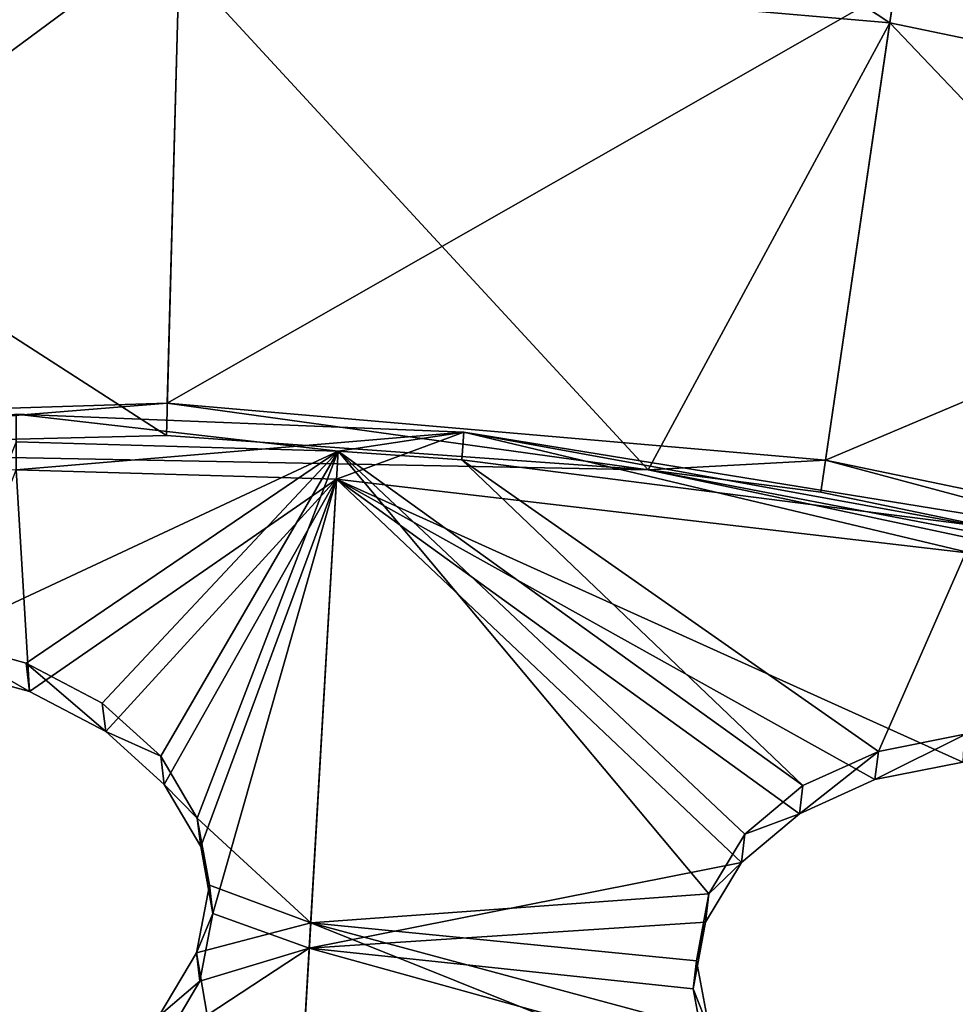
# Model space of a CAD drawing. Header units: millimetres. Extents: x 0 to 2133, y 0 to 2087.
# Tile 845 of 876: x 1996 to 2014, y 231 to 250. Entities that reach past the tile are written whole.
import ezdxf

# ---------------------------------------------------------------- set-up
doc = ezdxf.new("R2010")
doc.units = ezdxf.units.MM
doc.header["$LTSCALE"] = 25.4
doc.layers.get('0').update_dxf_attribs({"true_color": 0xff5454})

# ---------------------------------------------------------------- blocks, each defined once
blk = doc.blocks.new('COSMO-S-3382-4917.STL#2')
at = {"color": 250, "true_color": 0x282828}
mesh = blk.add_polyface(dxfattribs=at)
corners = [(1709.841, 208.672, 1539.288), (1710.486, 206.25, 1539.288), (1709.88, 193.269, 1539.288), (1711.624, 223.971, 1539.288), (1713.18, 228.005, 1539.288), (1715.203, 238.952, 1539.288), (1719.512, 248.991, 1539.288), (1720.53, 253.404, 1539.288), (1729.3, 268.606, 1539.288), (1727.528, 267.125, 1539.288), (1736.1, 279.922, 1539.288), (1742.261, 286.284, 1539.288), (1746.125, 291.615, 1539.288), (1758.024, 301.517, 1539.288), (1757.464, 302.04, 1539.288), (1769.955, 311.052, 1539.288), (1776.134, 313.868, 1539.288), (1783.424, 318.522, 1539.288), (1796.071, 322.98, 1539.288), (1797.683, 324.347, 1539.288), (1817.262, 328.591, 1539.288), (1812.531, 328.445, 1539.288), (1827.758, 330.758, 1539.288), (1839.095, 330.541, 1539.288), (1843.153, 331.254, 1539.288), (1860.945, 328.773, 1539.288), (1858.498, 329.925, 1539.288), (1873.578, 326.791, 1539.288), (1882.181, 323.337, 1539.288), (1888.182, 321.895, 1539.288), (1902.193, 314.391, 1539.288), (1902.104, 315.307, 1539.288), (1915.15, 307.118, 1539.288), (1920.405, 302.191, 1539.288), (1927.135, 297.443, 1539.288), (1936.294, 287.09, 1539.288), (1937.892, 286.419, 1539.288), (1949.402, 269.52, 1539.288), (1947.269, 274.2, 1539.288), (1955.136, 260.958, 1539.288), (1959.352, 249.987, 1539.288), (1961.381, 246.878, 1539.288), (1965.858, 229.054, 1539.288), (1965.917, 232.159, 1539.288), (1968.732, 207.323, 1539.288), (1968.68, 217.006, 1539.288), (1969.632, 201.633, 1539.288), (1968.758, 186.255, 1539.288), (1711.741, 177.98, 1539.288), (1711.508, 184.353, 1539.288), (1716.215, 162.944, 1539.288), (1715.397, 163.017, 1539.288), (1720.797, 148.592, 1539.288), (1724.472, 142.638, 1539.288), (1727.865, 134.907, 1539.288), (1736.043, 124.02, 1539.288), (1736.502, 122.154, 1539.288), (1750.594, 107.625, 1539.288), (1746.587, 110.512, 1539.288), (1757.978, 100.145, 1539.288), (1767.706, 93.925, 1539.288), (1767.283, 93.294, 1539.288), (1770.516, 91.197, 1539.288), (1786.887, 83.314, 1539.288), (1784.023, 83.796, 1539.288), (1798.311, 78.043, 1539.288), (1807.586, 76.097, 1539.288), (1813.179, 74.021, 1539.288), (1829.206, 72.482, 1539.288), (1828.419, 71.786, 1539.288), (1843.816, 71.369, 1539.288), (1851.127, 72.573, 1539.288), (1859.154, 72.776, 1539.288), (1872.717, 76.367, 1539.288), (1874.218, 75.987, 1539.288), (1893.355, 83.756, 1539.288), (1888.797, 80.957, 1539.288), (1902.685, 87.616, 1539.288), (1912.448, 94.526, 1539.288), (1915.688, 95.872, 1539.288), (1929.445, 108.368, 1539.288), (1927.624, 105.607, 1539.288), (1938.325, 116.686, 1539.288), (1943.859, 124.883, 1539.288), (1947.64, 128.953, 1539.288), (1955.275, 143.597, 1539.288), (1955.438, 142.235, 1539.288), (1963.364, 163.97, 1539.288), (1961.612, 156.346, 1539.288), (1966.073, 171.089, 1539.288), (1967.893, 185.418, 1539.288)]
mesh.append_faces([[corners[k] for k in face] for face in [(0, 1, 2), (1, 3, 4), (4, 5, 6), (6, 7, 8), (8, 10, 11), (11, 12, 13), (13, 15, 16), (16, 17, 18), (18, 19, 20), (20, 22, 23), (23, 24, 25), (25, 27, 28), (28, 29, 30), (30, 32, 33), (33, 34, 35), (35, 36, 37), (37, 39, 40), (40, 41, 42), (42, 43, 44), (48, 50, 51), (51, 50, 52), (52, 53, 54), (54, 55, 56), (56, 57, 58), (58, 57, 59), (59, 60, 61), (61, 60, 62), (62, 63, 64), (64, 63, 65), (65, 66, 67), (67, 68, 69), (69, 68, 70), (70, 71, 72), (72, 73, 74), (74, 75, 76), (76, 75, 77), (77, 78, 79), (79, 80, 81), (81, 80, 82), (82, 83, 84), (84, 85, 86), (86, 87, 88), (88, 87, 89), (89, 90, 47)]], dxfattribs={"vtx0": -1, "vtx1": -1, "color": 250})
mesh.append_faces([[corners[k] for k in face] for face in [(1, 0, 3), (4, 3, 5), (6, 5, 7), (8, 7, 9), (8, 9, 10), (11, 10, 12), (13, 12, 14), (13, 14, 15), (16, 15, 17), (18, 17, 19), (20, 19, 21), (20, 21, 22), (23, 22, 24), (25, 24, 26), (25, 26, 27), (28, 27, 29), (30, 29, 31), (30, 31, 32), (33, 32, 34), (35, 34, 36), (37, 36, 38), (37, 38, 39), (40, 39, 41), (42, 41, 43), (44, 43, 45), (44, 45, 46), (44, 46, 47), (1, 48, 2), (48, 1, 49), (48, 49, 50), (52, 50, 53), (54, 53, 55), (56, 55, 57), (59, 57, 60), (62, 60, 63), (65, 63, 66), (67, 66, 68), (70, 68, 71), (72, 71, 73), (74, 73, 75), (77, 75, 78), (79, 78, 80), (82, 80, 83), (84, 83, 85), (86, 85, 87), (89, 87, 90), (47, 90, 44)]], dxfattribs={"vtx0": -1, "vtx2": -1, "color": 250})
mesh = blk.add_polyface(dxfattribs=at)
corners = [(1856.203, 314.277, 1656.486), (1842.93, 323.011, 1643.264), (1857.302, 321.766, 1643.264), (1842.725, 315.444, 1656.486)]
mesh.append_faces([[corners[k] for k in face] for face in [(0, 1, 2), (1, 0, 3)]], dxfattribs={"vtx0": -1, "color": 250})
mesh = blk.add_polyface(dxfattribs=at)
corners = [(1856.3, 314.941, 1656.922), (1871.612, 319.522, 1643.622), (1857.405, 322.474, 1643.622), (1869.624, 312.172, 1656.922)]
mesh.append_faces([[corners[k] for k in face] for face in [(0, 1, 2), (1, 0, 3)]], dxfattribs={"vtx0": -1, "color": 250})
mesh = blk.add_polyface(dxfattribs=at)
corners = [(1869.449, 311.525, 1656.486), (1857.302, 321.766, 1643.264), (1871.425, 318.831, 1643.264), (1856.203, 314.277, 1656.486)]
mesh.append_faces([[corners[k] for k in face] for face in [(0, 1, 2), (1, 0, 3)]], dxfattribs={"vtx0": -1, "color": 250})
mesh = blk.add_polyface(dxfattribs=at)
corners = [(1829.968, 306.663, 1669.288), (1842.743, 316.115, 1656.922), (1829.142, 315.677, 1656.922), (1842.498, 307.066, 1669.288)]
mesh.append_faces([[corners[k] for k in face] for face in [(0, 1, 2), (1, 0, 3)]], dxfattribs={"vtx0": -1, "color": 250})
mesh = blk.add_polyface(dxfattribs=at)
corners = [(1842.498, 307.066, 1669.288), (1856.3, 314.941, 1656.922), (1842.743, 316.115, 1656.922), (1854.987, 305.985, 1669.288)]
mesh.append_faces([[corners[k] for k in face] for face in [(0, 1, 2), (1, 0, 3)]], dxfattribs={"vtx0": -1, "color": 250})
mesh = blk.add_polyface(dxfattribs=at)
corners = [(1842.481, 306.449, 1668.78), (1829.203, 315.009, 1656.486), (1842.725, 315.444, 1656.486)]
mesh.append_faces([[corners[k] for k in face] for face in [(0, 1, 2)]], dxfattribs={"color": 250})
mesh = blk.add_polyface(dxfattribs=at)
corners = [(1842.481, 306.449, 1668.78), (1842.725, 315.444, 1656.486), (1851.619, 305.802, 1668.78)]
mesh.append_faces([[corners[k] for k in face] for face in [(0, 1, 2)]], dxfattribs={"color": 250})
mesh = blk.add_polyface(dxfattribs=at)
corners = [(1851.619, 305.802, 1668.78), (1842.725, 315.444, 1656.486), (1856.203, 314.277, 1656.486)]
mesh.append_faces([[corners[k] for k in face] for face in [(0, 1, 2)]], dxfattribs={"color": 250})
mesh = blk.add_polyface(dxfattribs=at)
corners = [(1831.625, 306.182, 1668.78), (1829.203, 315.009, 1656.486), (1842.481, 306.449, 1668.78)]
mesh.append_faces([[corners[k] for k in face] for face in [(0, 1, 2)]], dxfattribs={"color": 250})
mesh = blk.add_polyface(dxfattribs=at)
corners = [(1854.987, 305.985, 1669.288), (1869.624, 312.172, 1656.922), (1856.3, 314.941, 1656.922), (1867.26, 303.434, 1669.288)]
mesh.append_faces([[corners[k] for k in face] for face in [(0, 1, 2), (1, 0, 3)]], dxfattribs={"vtx0": -1, "color": 250})
mesh = blk.add_polyface(dxfattribs=at)
corners = [(1851.619, 305.802, 1668.78), (1856.203, 314.277, 1656.486), (1854.897, 305.374, 1668.78)]
mesh.append_faces([[corners[k] for k in face] for face in [(0, 1, 2)]], dxfattribs={"color": 250})
mesh = blk.add_polyface(dxfattribs=at)
corners = [(1867.099, 302.838, 1668.78), (1856.203, 314.277, 1656.486), (1869.449, 311.525, 1656.486), (1854.897, 305.374, 1668.78)]
mesh.append_faces([[corners[k] for k in face] for face in [(0, 1, 2), (1, 0, 3)]], dxfattribs={"vtx0": -1, "color": 250})
mesh = blk.add_polyface(dxfattribs=at)
corners = [(1735.545, 182.32, 1669.288), (1734.489, 198.294, 1669.288), (1734.03, 194.764, 1669.288), (1736.958, 178.45, 1669.288), (1738.52, 170.143, 1669.288), (1743.139, 159.432, 1669.288), (1742.915, 158.403, 1669.288), (1748.668, 147.265, 1669.288), (1752.806, 141.927, 1669.288), (1755.697, 136.885, 1669.288), (1765.612, 126.568, 1669.288), (1763.905, 127.41, 1669.288), (1773.176, 118.973, 1669.288), (1781.093, 113.91, 1669.288), (1780.749, 113.397, 1669.288), (1783.38, 111.69, 1669.288), (1798.69, 104.411, 1669.288), (1794.373, 105.666, 1669.288), (1806.002, 100.985, 1669.288), (1817.766, 98.414, 1669.288), (1818.103, 97.711, 1669.288), (1837.633, 96.135, 1669.288), (1830.506, 95.892, 1669.288), (1843.037, 95.552, 1669.288), (1857.572, 97.657, 1669.288), (1855.52, 96.697, 1669.288), (1867.781, 99.311, 1669.288), (1876.863, 102.925, 1669.288), (1879.646, 103.356, 1669.288), (1894.808, 111.749, 1669.288), (1890.949, 108.776, 1669.288), (1901.532, 115.495, 1669.288), (1910.759, 123.809, 1669.288), (1911.247, 123.418, 1669.288), (1924.139, 138.671, 1669.288), (1919.955, 132.435, 1669.288), (1927.537, 142.418, 1669.288), (1934.465, 155.795, 1669.288), (1933.884, 153.229, 1669.288), (1938.908, 164.713, 1669.288), (1941.363, 174.565, 1669.288), (1942.539, 176.712, 1669.288), (1944.585, 194.301, 1669.288), (1944.725, 189.056, 1669.288), (1944.661, 214.083, 1669.288), (1945.436, 201.571, 1669.288), (1735.449, 219.752, 1669.288), (1733.998, 207.3, 1669.288), (1735.82, 218.247, 1669.288), (1738.363, 231.944, 1669.288), (1740.903, 237.587, 1669.288), (1742.698, 243.706, 1669.288), (1749.554, 255.616, 1669.288), (1748.393, 254.874, 1669.288), (1755.37, 265.289, 1669.288), (1761.461, 271.682, 1669.288), (1763.529, 274.805, 1669.288), (1776.193, 285.204, 1669.288), (1772.757, 283.29, 1669.288), (1782.924, 290.624, 1669.288), (1793.219, 295.693, 1669.288), (1793.886, 296.705, 1669.288), (1811.921, 302.771, 1669.288), (1805.491, 301.445, 1669.288), (1817.575, 304.781, 1669.288), (1831.625, 306.182, 1669.288), (1829.968, 306.663, 1669.288), (1842.498, 307.066, 1669.288), (1851.619, 305.802, 1669.288), (1854.987, 305.985, 1669.288), (1871.179, 301.645, 1669.288), (1867.26, 303.434, 1669.288), (1879.146, 299.45, 1669.288), (1889.599, 293.861, 1669.288), (1890.477, 294.088, 1669.288), (1906.213, 282.732, 1669.288), (1901.094, 287.423, 1669.288), (1910.849, 279.549, 1669.288), (1920.421, 268.66, 1669.288), (1919.603, 270.577, 1669.288), (1927.235, 260.632, 1669.288), (1931.708, 252.154, 1669.288), (1933.638, 249.854, 1669.288), (1939.668, 233.809, 1669.288), (1938.72, 238.395, 1669.288), (1942.412, 226.415, 1669.288), (1944.013, 214.29, 1669.288)]
mesh.append_faces([[corners[k] for k in face] for face in [(44, 43, 45), (2, 46, 47)]], dxfattribs={"vtx0": -1, "color": 250})
mesh.append_faces([[corners[k] for k in face] for face in [(0, 1, 2), (1, 0, 3), (3, 4, 5), (5, 7, 8), (8, 9, 10), (10, 12, 13), (13, 15, 16), (16, 18, 19), (19, 20, 21), (21, 23, 24), (24, 26, 27), (27, 28, 29), (29, 31, 32), (32, 33, 34), (34, 36, 37), (37, 39, 40), (40, 41, 42), (46, 48, 49), (49, 50, 51), (51, 52, 53), (53, 52, 54), (54, 55, 56), (56, 57, 58), (58, 57, 59), (59, 60, 61), (61, 62, 63), (63, 62, 64), (64, 65, 66), (66, 65, 67), (67, 68, 69), (69, 70, 71), (71, 70, 72), (72, 73, 74), (74, 75, 76), (76, 75, 77), (77, 78, 79), (79, 78, 80), (80, 81, 82), (82, 83, 84), (84, 83, 85), (85, 86, 44)]], dxfattribs={"vtx0": -1, "vtx1": -1, "color": 250})
mesh.append_faces([[corners[k] for k in face] for face in [(42, 43, 44), (46, 2, 1)]], dxfattribs={"vtx0": -1, "vtx1": -1, "vtx2": -1, "color": 250})
mesh.append_faces([[corners[k] for k in face] for face in [(3, 0, 4), (5, 4, 6), (5, 6, 7), (8, 7, 9), (10, 9, 11), (10, 11, 12), (13, 12, 14), (13, 14, 15), (16, 15, 17), (16, 17, 18), (19, 18, 20), (21, 20, 22), (21, 22, 23), (24, 23, 25), (24, 25, 26), (27, 26, 28), (29, 28, 30), (29, 30, 31), (32, 31, 33), (34, 33, 35), (34, 35, 36), (37, 36, 38), (37, 38, 39), (40, 39, 41), (42, 41, 43), (46, 1, 48), (49, 48, 50), (51, 50, 52), (54, 52, 55), (56, 55, 57), (59, 57, 60), (61, 60, 62), (64, 62, 65), (67, 65, 68), (69, 68, 70), (72, 70, 73), (74, 73, 75), (77, 75, 78), (80, 78, 81), (82, 81, 83), (85, 83, 86), (44, 86, 42)]], dxfattribs={"vtx0": -1, "vtx2": -1, "color": 250})
mesh = blk.add_polyface(dxfattribs=at)
corners = [(1734.165, 205.552, 1666.919), (1735.133, 201.301, 1666.919), (1734.849, 188.578, 1666.919), (1736.212, 222.415, 1666.919), (1735.839, 213.433, 1666.919), (1737.949, 225.401, 1666.919), (1740.938, 238.731, 1666.919), (1741.435, 237.042, 1666.919), (1748.221, 254.078, 1666.919), (1746.248, 248.201, 1666.919), (1752.324, 258.725, 1666.919), (1757.87, 268.058, 1666.919), (1759.581, 268.472, 1666.919), (1769.638, 280.309, 1666.919), (1767.92, 277.312, 1666.919), (1777.229, 285.123, 1666.919), (1783.218, 290.514, 1666.919), (1787.382, 291.801, 1666.919), (1798.259, 298.408, 1666.919), (1798.242, 297.255, 1666.919), (1809.661, 301.411, 1666.919), (1814.372, 303.787, 1666.919), (1821.486, 304.213, 1666.919), (1831.139, 306.512, 1666.919), (1833.556, 305.624, 1666.919), (1839.632, 306.854, 1666.919), (1839.632, 305.801, 1666.919), (1848.125, 306.512, 1666.919), (1845.708, 305.624, 1666.919), (1857.778, 304.213, 1666.919), (1864.892, 303.787, 1666.919), (1869.603, 301.411, 1666.919), (1881.005, 298.408, 1666.919), (1881.022, 297.255, 1666.919), (1896.046, 290.514, 1666.919), (1891.882, 291.801, 1666.919), (1902.035, 285.123, 1666.919), (1909.627, 280.309, 1666.919), (1911.344, 277.312, 1666.919), (1921.394, 268.058, 1666.919), (1919.683, 268.472, 1666.919), (1926.94, 258.725, 1666.919), (1931.043, 254.078, 1666.919), (1933.016, 248.201, 1666.919), (1938.326, 238.731, 1666.919), (1937.829, 237.042, 1666.919), (1941.315, 225.401, 1666.919), (1943.052, 222.415, 1666.919), (1943.425, 213.433, 1666.919), (1945.099, 205.552, 1666.919), (1944.131, 201.301, 1666.919), (1944.415, 188.578, 1666.919), (1735.839, 189.17, 1666.919), (1738.247, 171.935, 1666.919), (1737.949, 177.202, 1666.919), (1741.435, 165.561, 1666.919), (1744.27, 156.052, 1666.919), (1746.248, 154.402, 1666.919), (1752.764, 141.341, 1666.919), (1752.324, 143.878, 1666.919), (1759.581, 134.131, 1666.919), (1763.507, 128.182, 1666.919), (1767.92, 125.291, 1666.919), (1776.222, 116.918, 1666.919), (1777.229, 117.48, 1666.919), (1790.579, 107.839, 1666.919), (1787.382, 110.802, 1666.919), (1798.242, 105.348, 1666.919), (1806.207, 101.181, 1666.919), (1809.661, 101.192, 1666.919), (1822.7, 97.115, 1666.919), (1821.486, 98.39, 1666.919), (1833.556, 96.979, 1666.919), (1839.632, 95.749, 1666.919), (1845.708, 96.979, 1666.919), (1856.564, 97.115, 1666.919), (1857.778, 98.39, 1666.919), (1873.057, 101.181, 1666.919), (1869.603, 101.192, 1666.919), (1881.022, 105.348, 1666.919), (1888.685, 107.839, 1666.919), (1891.882, 110.802, 1666.919), (1903.042, 116.918, 1666.919), (1902.035, 117.48, 1666.919), (1911.344, 125.291, 1666.919), (1915.757, 128.182, 1666.919), (1919.683, 134.131, 1666.919), (1926.5, 141.341, 1666.919), (1926.94, 143.878, 1666.919), (1934.994, 156.052, 1666.919), (1933.016, 154.402, 1666.919), (1937.829, 165.561, 1666.919), (1941.017, 171.935, 1666.919), (1941.315, 177.202, 1666.919), (1943.425, 189.17, 1666.919)]
mesh.append_faces([[corners[k] for k in face] for face in [(0, 1, 2), (1, 3, 4), (4, 3, 5), (5, 6, 7), (7, 8, 9), (9, 8, 10), (10, 11, 12), (12, 13, 14), (14, 13, 15), (15, 16, 17), (17, 18, 19), (19, 18, 20), (20, 21, 22), (22, 23, 24), (24, 25, 26), (26, 27, 28), (28, 27, 29), (29, 30, 31), (31, 32, 33), (33, 34, 35), (35, 34, 36), (36, 37, 38), (38, 39, 40), (40, 39, 41), (41, 42, 43), (43, 44, 45), (45, 44, 46), (46, 47, 48), (48, 49, 50), (2, 52, 53), (52, 2, 1), (53, 55, 56), (56, 57, 58), (58, 60, 61), (61, 62, 63), (63, 64, 65), (65, 67, 68), (68, 69, 70), (70, 72, 73), (73, 74, 75), (75, 76, 77), (77, 79, 80), (80, 81, 82), (82, 84, 85), (85, 86, 87), (87, 88, 89), (89, 91, 92), (92, 93, 51)]], dxfattribs={"vtx0": -1, "vtx1": -1, "color": 250})
mesh.append_faces([[corners[k] for k in face] for face in [(1, 0, 3), (5, 3, 6), (7, 6, 8), (10, 8, 11), (12, 11, 13), (15, 13, 16), (17, 16, 18), (20, 18, 21), (22, 21, 23), (24, 23, 25), (26, 25, 27), (29, 27, 30), (31, 30, 32), (33, 32, 34), (36, 34, 37), (38, 37, 39), (41, 39, 42), (43, 42, 44), (46, 44, 47), (48, 47, 49), (50, 49, 51), (53, 52, 54), (53, 54, 55), (56, 55, 57), (58, 57, 59), (58, 59, 60), (61, 60, 62), (63, 62, 64), (65, 64, 66), (65, 66, 67), (68, 67, 69), (70, 69, 71), (70, 71, 72), (73, 72, 74), (75, 74, 76), (77, 76, 78), (77, 78, 79), (80, 79, 81), (82, 81, 83), (82, 83, 84), (85, 84, 86), (87, 86, 88), (89, 88, 90), (89, 90, 91), (92, 91, 93), (51, 93, 94), (51, 94, 50)]], dxfattribs={"vtx0": -1, "vtx2": -1, "color": 250})
mesh = blk.add_polyface(dxfattribs=at)
corners = [(1845.739, 306.155, 1667.532), (1839.632, 306.854, 1666.919), (1839.632, 306.333, 1667.532)]
mesh.append_faces([[corners[k] for k in face] for face in [(0, 1, 2)]], dxfattribs={"color": 250})
mesh = blk.add_polyface(dxfattribs=at)
corners = [(1845.739, 306.155, 1667.532), (1848.125, 306.512, 1666.919), (1839.632, 306.854, 1666.919)]
mesh.append_faces([[corners[k] for k in face] for face in [(0, 1, 2)]], dxfattribs={"color": 250})
mesh = blk.add_polyface(dxfattribs=at)
corners = [(1831.625, 306.182, 1669.288), (1831.625, 306.182, 1668.78), (1842.481, 306.449, 1668.78)]
mesh.append_faces([[corners[k] for k in face] for face in [(0, 1, 2)]], dxfattribs={"color": 250})
mesh = blk.add_polyface(dxfattribs=at)
corners = [(1831.625, 306.182, 1669.288), (1842.481, 306.449, 1668.78), (1851.619, 305.802, 1669.288)]
mesh.append_faces([[corners[k] for k in face] for face in [(0, 1, 2)]], dxfattribs={"color": 250})
mesh = blk.add_polyface(dxfattribs=at)
corners = [(1851.619, 305.802, 1669.288), (1842.481, 306.449, 1668.78), (1851.619, 305.802, 1668.78)]
mesh.append_faces([[corners[k] for k in face] for face in [(0, 1, 2)]], dxfattribs={"color": 250})
mesh = blk.add_polyface(dxfattribs=at)
corners = [(1848.083, 305.992, 1667.532), (1848.125, 306.512, 1666.919), (1845.739, 306.155, 1667.532)]
mesh.append_faces([[corners[k] for k in face] for face in [(0, 1, 2)]], dxfattribs={"color": 250})
mesh = blk.add_polyface(dxfattribs=at)
corners = [(1857.87, 304.737, 1667.532), (1848.125, 306.512, 1666.919), (1848.083, 305.992, 1667.532)]
mesh.append_faces([[corners[k] for k in face] for face in [(0, 1, 2)]], dxfattribs={"color": 250})
mesh = blk.add_polyface(dxfattribs=at)
corners = [(1857.87, 304.737, 1667.532), (1864.892, 303.787, 1666.919), (1848.125, 306.512, 1666.919)]
mesh.append_faces([[corners[k] for k in face] for face in [(0, 1, 2)]], dxfattribs={"color": 250})
mesh = blk.add_polyface(dxfattribs=at)
corners = [(1838.133, 302.599, 1671.873), (1845.739, 306.155, 1667.532), (1839.632, 306.333, 1667.532)]
mesh.append_faces([[corners[k] for k in face] for face in [(0, 1, 2)]], dxfattribs={"color": 250})
mesh = blk.add_polyface(dxfattribs=at)
corners = [(1839.819, 302.135, 1672.401), (1845.739, 306.155, 1667.532), (1838.133, 302.599, 1671.873)]
mesh.append_faces([[corners[k] for k in face] for face in [(0, 1, 2)]], dxfattribs={"color": 250})
mesh = blk.add_polyface(dxfattribs=at)
corners = [(1841.265, 301.376, 1673.219), (1845.739, 306.155, 1667.532), (1839.819, 302.135, 1672.401)]
mesh.append_faces([[corners[k] for k in face] for face in [(0, 1, 2)]], dxfattribs={"color": 250})
mesh = blk.add_polyface(dxfattribs=at)
corners = [(1842.373, 300.372, 1674.273), (1845.739, 306.155, 1667.532), (1841.265, 301.376, 1673.219)]
mesh.append_faces([[corners[k] for k in face] for face in [(0, 1, 2)]], dxfattribs={"color": 250})
mesh = blk.add_polyface(dxfattribs=at)
corners = [(1843.066, 299.193, 1675.49), (1845.739, 306.155, 1667.532), (1842.373, 300.372, 1674.273)]
mesh.append_faces([[corners[k] for k in face] for face in [(0, 1, 2)]], dxfattribs={"color": 250})
mesh = blk.add_polyface(dxfattribs=at)
corners = [(1845.218, 297.211, 1677.405), (1845.739, 306.155, 1667.532), (1843.066, 299.193, 1675.49)]
mesh.append_faces([[corners[k] for k in face] for face in [(0, 1, 2)]], dxfattribs={"color": 250})
mesh = blk.add_polyface(dxfattribs=at)
corners = [(1845.218, 297.211, 1677.405), (1852.77, 297.758, 1676.115), (1845.739, 306.155, 1667.532)]
mesh.append_faces([[corners[k] for k in face] for face in [(0, 1, 2)]], dxfattribs={"color": 250})
mesh = blk.add_polyface(dxfattribs=at)
corners = [(1852.77, 297.758, 1676.115), (1853.456, 298.89, 1674.851), (1845.739, 306.155, 1667.532)]
mesh.append_faces([[corners[k] for k in face] for face in [(0, 1, 2)]], dxfattribs={"color": 250})
mesh = blk.add_polyface(dxfattribs=at)
corners = [(1853.456, 298.89, 1674.851), (1854.554, 299.813, 1673.709), (1845.739, 306.155, 1667.532)]
mesh.append_faces([[corners[k] for k in face] for face in [(0, 1, 2)]], dxfattribs={"color": 250})
mesh = blk.add_polyface(dxfattribs=at)
corners = [(1854.554, 299.813, 1673.709), (1848.083, 305.992, 1667.532), (1845.739, 306.155, 1667.532)]
mesh.append_faces([[corners[k] for k in face] for face in [(0, 1, 2)]], dxfattribs={"color": 250})
mesh = blk.add_polyface(dxfattribs=at)
corners = [(1854.554, 299.813, 1673.709), (1855.987, 300.462, 1672.768), (1848.083, 305.992, 1667.532)]
mesh.append_faces([[corners[k] for k in face] for face in [(0, 1, 2)]], dxfattribs={"color": 250})
mesh = blk.add_polyface(dxfattribs=at)
corners = [(1855.987, 300.462, 1672.768), (1857.87, 304.737, 1667.532), (1848.083, 305.992, 1667.532)]
mesh.append_faces([[corners[k] for k in face] for face in [(0, 1, 2)]], dxfattribs={"color": 250})
mesh = blk.add_polyface(dxfattribs=at)
corners = [(1839.885, 301.596, 1671.804), (1838.199, 302.061, 1671.276), (1839.632, 305.801, 1666.919)]
mesh.append_faces([[corners[k] for k in face] for face in [(0, 1, 2)]], dxfattribs={"color": 250})
mesh = blk.add_polyface(dxfattribs=at)
corners = [(1839.885, 301.596, 1671.804), (1839.632, 305.801, 1666.919), (1845.708, 305.624, 1666.919)]
mesh.append_faces([[corners[k] for k in face] for face in [(0, 1, 2)]], dxfattribs={"color": 250})
mesh = blk.add_polyface(dxfattribs=at)
corners = [(1851.619, 305.802, 1669.288), (1867.099, 302.838, 1668.78), (1871.179, 301.645, 1669.288)]
mesh.append_faces([[corners[k] for k in face] for face in [(0, 1, 2)]], dxfattribs={"color": 250})
mesh = blk.add_polyface(dxfattribs=at)
corners = [(1851.619, 305.802, 1669.288), (1854.897, 305.374, 1668.78), (1867.099, 302.838, 1668.78)]
mesh.append_faces([[corners[k] for k in face] for face in [(0, 1, 2)]], dxfattribs={"color": 250})
mesh = blk.add_polyface(dxfattribs=at)
corners = [(1851.619, 305.802, 1669.288), (1851.619, 305.802, 1668.78), (1854.897, 305.374, 1668.78)]
mesh.append_faces([[corners[k] for k in face] for face in [(0, 1, 2)]], dxfattribs={"color": 250})
mesh = blk.add_polyface(dxfattribs=at)
corners = [(1841.33, 300.837, 1672.622), (1839.885, 301.596, 1671.804), (1845.708, 305.624, 1666.919)]
mesh.append_faces([[corners[k] for k in face] for face in [(0, 1, 2)]], dxfattribs={"color": 250})
mesh = blk.add_polyface(dxfattribs=at)
corners = [(1842.438, 299.834, 1673.676), (1841.33, 300.837, 1672.622), (1845.708, 305.624, 1666.919)]
mesh.append_faces([[corners[k] for k in face] for face in [(0, 1, 2)]], dxfattribs={"color": 250})
mesh = blk.add_polyface(dxfattribs=at)
corners = [(1843.131, 298.655, 1674.893), (1842.438, 299.834, 1673.676), (1845.708, 305.624, 1666.919)]
mesh.append_faces([[corners[k] for k in face] for face in [(0, 1, 2)]], dxfattribs={"color": 250})
mesh = blk.add_polyface(dxfattribs=at)
corners = [(1843.361, 297.385, 1676.186), (1843.131, 298.655, 1674.893), (1845.708, 305.624, 1666.919)]
mesh.append_faces([[corners[k] for k in face] for face in [(0, 1, 2)]], dxfattribs={"color": 250})
mesh = blk.add_polyface(dxfattribs=at)
corners = [(1845.19, 296.732, 1676.753), (1843.361, 297.385, 1676.186), (1845.708, 305.624, 1666.919)]
mesh.append_faces([[corners[k] for k in face] for face in [(0, 1, 2)]], dxfattribs={"color": 250})
mesh = blk.add_polyface(dxfattribs=at)
corners = [(1845.19, 296.732, 1676.753), (1845.708, 305.624, 1666.919), (1853.391, 298.354, 1674.257)]
mesh.append_faces([[corners[k] for k in face] for face in [(0, 1, 2)]], dxfattribs={"color": 250})
mesh = blk.add_polyface(dxfattribs=at)
corners = [(1853.391, 298.354, 1674.257), (1845.708, 305.624, 1666.919), (1854.489, 299.277, 1673.115)]
mesh.append_faces([[corners[k] for k in face] for face in [(0, 1, 2)]], dxfattribs={"color": 250})
mesh = blk.add_polyface(dxfattribs=at)
corners = [(1857.592, 300.256, 1671.497), (1845.708, 305.624, 1666.919), (1857.778, 304.213, 1666.919)]
mesh.append_faces([[corners[k] for k in face] for face in [(0, 1, 2)]], dxfattribs={"color": 250})
mesh = blk.add_polyface(dxfattribs=at)
corners = [(1855.922, 299.925, 1672.173), (1845.708, 305.624, 1666.919), (1857.592, 300.256, 1671.497)]
mesh.append_faces([[corners[k] for k in face] for face in [(0, 1, 2)]], dxfattribs={"color": 250})
mesh = blk.add_polyface(dxfattribs=at)
corners = [(1854.489, 299.277, 1673.115), (1845.708, 305.624, 1666.919), (1855.922, 299.925, 1672.173)]
mesh.append_faces([[corners[k] for k in face] for face in [(0, 1, 2)]], dxfattribs={"color": 250})
mesh = blk.add_polyface(dxfattribs=at)
corners = [(1855.987, 300.462, 1672.768), (1857.657, 300.794, 1672.092), (1857.87, 304.737, 1667.532)]
mesh.append_faces([[corners[k] for k in face] for face in [(0, 1, 2)]], dxfattribs={"color": 250})
mesh = blk.add_polyface(dxfattribs=at)
corners = [(1839.885, 301.596, 1671.804), (1838.133, 302.599, 1671.873), (1838.199, 302.061, 1671.276), (1839.819, 302.135, 1672.401)]
mesh.append_faces([[corners[k] for k in face] for face in [(0, 1, 2), (1, 0, 3)]], dxfattribs={"vtx0": -1, "color": 250})
mesh = blk.add_polyface(dxfattribs=at)
corners = [(1841.33, 300.837, 1672.622), (1839.819, 302.135, 1672.401), (1839.885, 301.596, 1671.804), (1841.265, 301.376, 1673.219)]
mesh.append_faces([[corners[k] for k in face] for face in [(0, 1, 2), (1, 0, 3)]], dxfattribs={"vtx0": -1, "color": 250})
mesh = blk.add_polyface(dxfattribs=at)
corners = [(1842.373, 300.372, 1674.273), (1841.33, 300.837, 1672.622), (1842.438, 299.834, 1673.676), (1841.265, 301.376, 1673.219)]
mesh.append_faces([[corners[k] for k in face] for face in [(0, 1, 2), (1, 0, 3)]], dxfattribs={"vtx0": -1, "color": 250})
mesh = blk.add_polyface(dxfattribs=at)
corners = [(1857.657, 300.794, 1672.092), (1855.922, 299.925, 1672.173), (1857.592, 300.256, 1671.497), (1855.987, 300.462, 1672.768)]
mesh.append_faces([[corners[k] for k in face] for face in [(0, 1, 2), (1, 0, 3)]], dxfattribs={"vtx0": -1, "color": 250})
mesh = blk.add_polyface(dxfattribs=at)
corners = [(1855.987, 300.462, 1672.768), (1854.489, 299.277, 1673.115), (1855.922, 299.925, 1672.173), (1854.554, 299.813, 1673.709)]
mesh.append_faces([[corners[k] for k in face] for face in [(0, 1, 2), (1, 0, 3)]], dxfattribs={"vtx0": -1, "color": 250})
mesh = blk.add_polyface(dxfattribs=at)
corners = [(1843.066, 299.193, 1675.49), (1842.438, 299.834, 1673.676), (1843.131, 298.655, 1674.893), (1842.373, 300.372, 1674.273)]
mesh.append_faces([[corners[k] for k in face] for face in [(0, 1, 2), (1, 0, 3)]], dxfattribs={"vtx0": -1, "color": 250})
mesh = blk.add_polyface(dxfattribs=at)
corners = [(1854.489, 299.277, 1673.115), (1853.456, 298.89, 1674.851), (1853.391, 298.354, 1674.257), (1854.554, 299.813, 1673.709)]
mesh.append_faces([[corners[k] for k in face] for face in [(0, 1, 2), (1, 0, 3)]], dxfattribs={"vtx0": -1, "color": 250})
mesh = blk.add_polyface(dxfattribs=at)
corners = [(1845.218, 297.211, 1677.405), (1843.066, 299.193, 1675.49), (1843.296, 297.923, 1676.783)]
mesh.append_faces([[corners[k] for k in face] for face in [(0, 1, 2)]], dxfattribs={"color": 250})
mesh = blk.add_polyface(dxfattribs=at)
corners = [(1843.296, 297.923, 1676.783), (1843.131, 298.655, 1674.893), (1843.361, 297.385, 1676.186), (1843.066, 299.193, 1675.49)]
mesh.append_faces([[corners[k] for k in face] for face in [(0, 1, 2), (1, 0, 3)]], dxfattribs={"vtx0": -1, "color": 250})
mesh = blk.add_polyface(dxfattribs=at)
corners = [(1853.391, 298.354, 1674.257), (1852.77, 297.758, 1676.115), (1852.705, 297.223, 1675.521), (1853.456, 298.89, 1674.851)]
mesh.append_faces([[corners[k] for k in face] for face in [(0, 1, 2), (1, 0, 3)]], dxfattribs={"vtx0": -1, "color": 250})
mesh = blk.add_polyface(dxfattribs=at)
corners = [(1845.19, 296.732, 1676.753), (1853.391, 298.354, 1674.257), (1852.705, 297.223, 1675.521)]
mesh.append_faces([[corners[k] for k in face] for face in [(0, 1, 2)]], dxfattribs={"color": 250})
mesh = blk.add_polyface(dxfattribs=at)
corners = [(1845.218, 297.211, 1677.405), (1843.296, 297.923, 1676.783), (1843.049, 296.644, 1678.068)]
mesh.append_faces([[corners[k] for k in face] for face in [(0, 1, 2)]], dxfattribs={"color": 250})
mesh = blk.add_polyface(dxfattribs=at)
corners = [(1843.049, 296.644, 1678.068), (1843.361, 297.385, 1676.186), (1843.114, 296.106, 1677.472), (1843.296, 297.923, 1676.783)]
mesh.append_faces([[corners[k] for k in face] for face in [(0, 1, 2), (1, 0, 3)]], dxfattribs={"vtx0": -1, "color": 250})
mesh = blk.add_polyface(dxfattribs=at)
corners = [(1852.54, 296.491, 1677.417), (1852.77, 297.758, 1676.115), (1845.218, 297.211, 1677.405)]
mesh.append_faces([[corners[k] for k in face] for face in [(0, 1, 2)]], dxfattribs={"color": 250})
mesh = blk.add_polyface(dxfattribs=at)
corners = [(1852.705, 297.223, 1675.521), (1852.54, 296.491, 1677.417), (1852.475, 295.956, 1676.824), (1852.77, 297.758, 1676.115)]
mesh.append_faces([[corners[k] for k in face] for face in [(0, 1, 2), (1, 0, 3)]], dxfattribs={"vtx0": -1, "color": 250})
mesh = blk.add_polyface(dxfattribs=at)
corners = [(1845.19, 296.732, 1676.753), (1843.114, 296.106, 1677.472), (1843.361, 297.385, 1676.186)]
mesh.append_faces([[corners[k] for k in face] for face in [(0, 1, 2)]], dxfattribs={"color": 250})
mesh = blk.add_polyface(dxfattribs=at)
corners = [(1852.475, 295.956, 1676.824), (1845.19, 296.732, 1676.753), (1852.705, 297.223, 1675.521)]
mesh.append_faces([[corners[k] for k in face] for face in [(0, 1, 2)]], dxfattribs={"color": 250})
mesh = blk.add_polyface(dxfattribs=at)
corners = [(1845.218, 297.211, 1677.405), (1843.049, 296.644, 1678.068), (1844.644, 287.346, 1686.352)]
mesh.append_faces([[corners[k] for k in face] for face in [(0, 1, 2)]], dxfattribs={"color": 250})
mesh = blk.add_polyface(dxfattribs=at)
corners = [(1853.482, 293.907, 1679.778), (1845.218, 297.211, 1677.405), (1844.644, 287.346, 1686.352)]
mesh.append_faces([[corners[k] for k in face] for face in [(0, 1, 2)]], dxfattribs={"color": 250})
mesh = blk.add_polyface(dxfattribs=at)
corners = [(1853.482, 293.907, 1679.778), (1852.783, 295.177, 1678.667), (1845.218, 297.211, 1677.405)]
mesh.append_faces([[corners[k] for k in face] for face in [(0, 1, 2)]], dxfattribs={"color": 250})
mesh = blk.add_polyface(dxfattribs=at)
corners = [(1852.783, 295.177, 1678.667), (1852.54, 296.491, 1677.417), (1845.218, 297.211, 1677.405)]
mesh.append_faces([[corners[k] for k in face] for face in [(0, 1, 2)]], dxfattribs={"color": 250})
mesh = blk.add_polyface(dxfattribs=at)
corners = [(1845.19, 296.732, 1676.753), (1842.406, 294.905, 1678.663), (1843.114, 296.106, 1677.472)]
mesh.append_faces([[corners[k] for k in face] for face in [(0, 1, 2)]], dxfattribs={"color": 250})
mesh = blk.add_polyface(dxfattribs=at)
corners = [(1845.19, 296.732, 1676.753), (1844.619, 286.921, 1685.666), (1842.406, 294.905, 1678.663)]
mesh.append_faces([[corners[k] for k in face] for face in [(0, 1, 2)]], dxfattribs={"color": 250})
mesh = blk.add_polyface(dxfattribs=at)
corners = [(1852.718, 294.643, 1678.074), (1844.619, 286.921, 1685.666), (1845.19, 296.732, 1676.753)]
mesh.append_faces([[corners[k] for k in face] for face in [(0, 1, 2)]], dxfattribs={"color": 250})
mesh = blk.add_polyface(dxfattribs=at)
corners = [(1852.718, 294.643, 1678.074), (1845.19, 296.732, 1676.753), (1852.475, 295.956, 1676.824)]
mesh.append_faces([[corners[k] for k in face] for face in [(0, 1, 2)]], dxfattribs={"color": 250})
mesh = blk.add_polyface(dxfattribs=at)
corners = [(1844.644, 287.346, 1686.352), (1843.049, 296.644, 1678.068), (1842.34, 295.442, 1679.259)]
mesh.append_faces([[corners[k] for k in face] for face in [(0, 1, 2)]], dxfattribs={"color": 250})
mesh = blk.add_polyface(dxfattribs=at)
corners = [(1842.34, 295.442, 1679.259), (1843.114, 296.106, 1677.472), (1842.406, 294.905, 1678.663), (1843.049, 296.644, 1678.068)]
mesh.append_faces([[corners[k] for k in face] for face in [(0, 1, 2), (1, 0, 3)]], dxfattribs={"vtx0": -1, "color": 250})
mesh = blk.add_polyface(dxfattribs=at)
corners = [(1852.475, 295.956, 1676.824), (1852.783, 295.177, 1678.667), (1852.718, 294.643, 1678.074), (1852.54, 296.491, 1677.417)]
mesh.append_faces([[corners[k] for k in face] for face in [(0, 1, 2), (1, 0, 3)]], dxfattribs={"vtx0": -1, "color": 250})

msp = doc.modelspace()

# ---------------------------------------------------------------- block references
at = {"color": 0}
msp.add_blockref('COSMO-S-3382-4917.STL#2', (156.122, -64.446, -4.129), dxfattribs=at)

doc.saveas('drawing.dxf')
